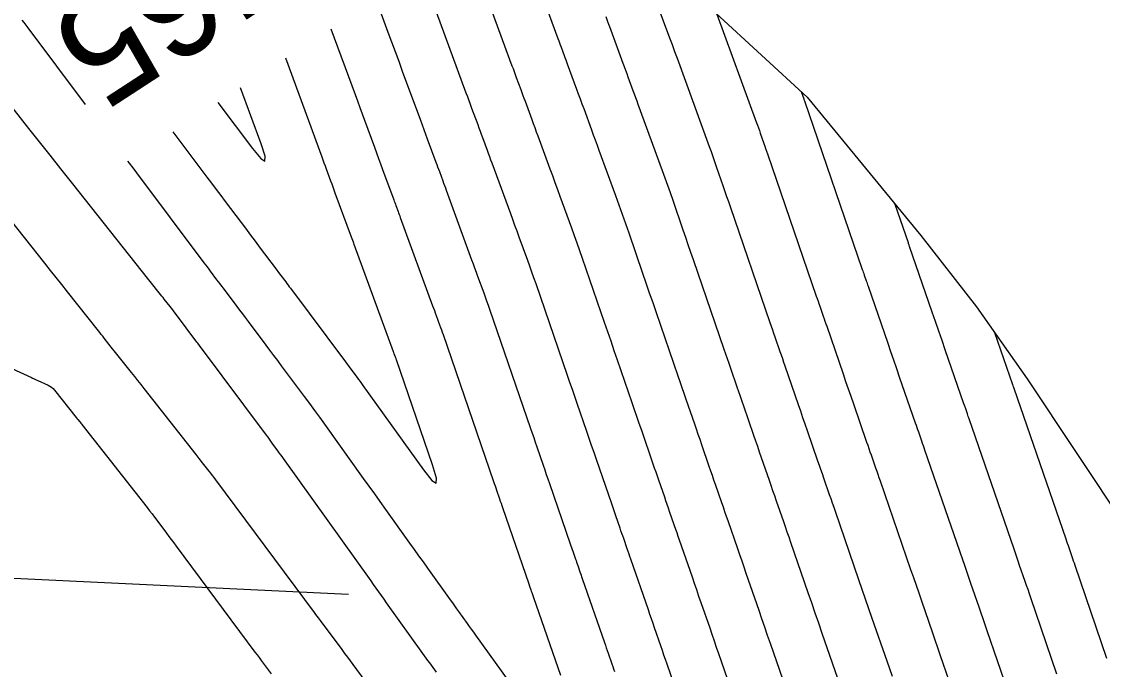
# Model space of a CAD drawing. Extents: x 954385 to 988206, y 1868364 to 1924553.
# Drawn here: x 957338.9 to 957399.2, y 1920614.7 to 1920650.9 of the extents above; entities that cross this region are included whole.
import ezdxf

# ---------------------------------------------------------------- set-up
doc = ezdxf.new("R2010")
doc.units = 0
for name, color, linetype in [('24', 7, 'Continuous'), ('26', 7, 'Continuous'), ('5', 7, 'Continuous'), ('6', 7, 'Continuous'), ('7', 7, 'Continuous'), ('Default', 7, 'Continuous')]:
    doc.layers.add(name, color=color, linetype=linetype)

msp = doc.modelspace()

# ---------------------------------------------------------------- linework, layer by layer
at = {"layer": '24'}
msp.add_lwpolyline([(957377.645, 1920651.393), (957382.738, 1920646.708), (957389.091, 1920638.966), (957392.202, 1920634.979), (957395.037, 1920630.966), (957400.539, 1920622.683), (957404.069, 1920616.857), (957405.292, 1920613.92), (957408.749, 1920604.323), (957414.15, 1920597.586), (957414.838, 1920596.415), (957418.869, 1920587.183), (957421.387, 1920576.968), (957421.499, 1920576.54), (957424.682, 1920570.806), (957426.041, 1920568.13), (957433.269, 1920560.96), (957434.873, 1920559.381), (957439.78, 1920553.328), (957444.249, 1920544.369)], dxfattribs=at)
at = {"layer": '26'}
msp.add_lwpolyline([(957357.131, 1920618.928), (957285.84, 1920622.321), (957291.173, 1920625.07), (957285.84, 1920622.321), (957290.887, 1920619.077)], dxfattribs=at)
at = {"layer": '6'}
for points in [[(957379.78, 1920609.906), (957377.81, 1920615.606), (957377.687, 1920615.962), (957377.564, 1920616.319), (957377.441, 1920616.676), (957377.318, 1920617.033), (957376.826, 1920618.46), (957376.703, 1920618.817), (957376.579, 1920619.174), (957376.456, 1920619.53), (957376.332, 1920619.887), (957375.613, 1920621.96), (957375.544, 1920622.158), (957375.475, 1920622.357), (957375.406, 1920622.557), (957375.337, 1920622.756), (957375.061, 1920623.552), (957374.992, 1920623.751), (957374.923, 1920623.95), (957374.855, 1920624.149), (957374.786, 1920624.348), (957374.457, 1920625.304), (957374.38, 1920625.529), (957374.302, 1920625.755), (957374.224, 1920625.981), (957374.147, 1920626.206), (957373.501, 1920628.079), (957373.367, 1920628.467), (957373.234, 1920628.854), (957373.101, 1920629.242), (957372.967, 1920629.629), (957372.149, 1920632.012), (957371.968, 1920632.538), (957371.788, 1920633.064), (957371.607, 1920633.59), (957371.426, 1920634.116), (957370.197, 1920637.691), (957370.05, 1920638.115), (957369.901, 1920638.539), (957369.75, 1920638.961), (957369.597, 1920639.383), (957368.952, 1920641.147), (957368.812, 1920641.53), (957368.672, 1920641.913), (957368.532, 1920642.296), (957368.392, 1920642.679), (957367.715, 1920644.525), (957367.633, 1920644.751), (957367.55, 1920644.977), (957367.467, 1920645.202), (957367.384, 1920645.428), (957367.007, 1920646.45), (957366.946, 1920646.616), (957366.884, 1920646.781), (957366.823, 1920646.947), (957366.762, 1920647.113), (957366.517, 1920647.776), (957366.456, 1920647.941), (957366.395, 1920648.107), (957366.334, 1920648.273), (957366.273, 1920648.439), (957363.88, 1920654.944)], [(957349.827, 1920646.404), (957351.76, 1920643.828), (957352.222, 1920643.269), (957352.458, 1920643.128), (957352.466, 1920643.402), (957352.249, 1920644.093), (957351.094, 1920647.229)], [(957382.404, 1920647.015), (957382.551, 1920646.613), (957382.558, 1920646.594), (957382.565, 1920646.574), (957382.591, 1920646.498), (957385.827, 1920637.076), (957385.854, 1920636.998), (957385.881, 1920636.919), (957385.908, 1920636.841), (957385.935, 1920636.762), (957386.043, 1920636.449), (957386.07, 1920636.37), (957386.097, 1920636.292), (957386.124, 1920636.213), (957386.151, 1920636.135), (957387.243, 1920632.963), (957387.405, 1920632.492), (957387.567, 1920632.02), (957387.73, 1920631.549), (957387.893, 1920631.078), (957388.785, 1920628.504), (957388.828, 1920628.378), (957388.872, 1920628.253), (957388.915, 1920628.127), (957388.959, 1920628.002), (957389.133, 1920627.5), (957389.176, 1920627.375), (957389.22, 1920627.249), (957389.263, 1920627.124), (957389.307, 1920626.998), (957391.415, 1920620.88), (957391.53, 1920620.55), (957391.644, 1920620.219), (957391.758, 1920619.888), (957391.872, 1920619.558), (957392.329, 1920618.235), (957392.443, 1920617.904), (957392.557, 1920617.574), (957392.671, 1920617.243), (957392.784, 1920616.912), (957393.929, 1920613.559)], [(957335.888, 1920632.64), (957339.42, 1920631.034), (957339.477, 1920631.009), (957339.535, 1920630.983), (957339.677, 1920630.918), (957339.763, 1920630.88), (957340.344, 1920630.618), (957340.446, 1920630.565), (957340.54, 1920630.501), (957340.625, 1920630.426), (957340.702, 1920630.34), (957341.914, 1920628.813), (957341.974, 1920628.738), (957342.003, 1920628.701), (957342.202, 1920628.448), (957342.226, 1920628.417), (957345.878, 1920623.778), (957346.016, 1920623.601), (957346.153, 1920623.423), (957346.289, 1920623.244), (957346.423, 1920623.065), (957346.959, 1920622.344), (957347.093, 1920622.164), (957347.227, 1920621.984), (957347.361, 1920621.804), (957347.495, 1920621.624), (957351.9, 1920615.698), (957352.013, 1920615.546), (957352.126, 1920615.394), (957352.239, 1920615.242), (957352.352, 1920615.09), (957352.804, 1920614.481)]]:
    msp.add_lwpolyline(points, dxfattribs=at)
at = {"layer": '7'}
for points in [[(957382.258, 1920611.666), (957380.699, 1920616.177), (957380.539, 1920616.638), (957380.38, 1920617.099), (957380.221, 1920617.56), (957380.062, 1920618.021), (957379.345, 1920620.101), (957379.226, 1920620.445), (957379.107, 1920620.789), (957378.989, 1920621.132), (957378.869, 1920621.476), (957378.33, 1920623.03), (957378.242, 1920623.283), (957378.154, 1920623.537), (957378.066, 1920623.79), (957377.979, 1920624.043), (957377.627, 1920625.057), (957377.54, 1920625.31), (957377.452, 1920625.564), (957377.365, 1920625.817), (957377.277, 1920626.071), (957376.859, 1920627.288), (957376.76, 1920627.575), (957376.661, 1920627.862), (957376.562, 1920628.15), (957376.463, 1920628.437), (957375.988, 1920629.816), (957375.875, 1920630.141), (957375.763, 1920630.467), (957375.651, 1920630.793), (957375.539, 1920631.118), (957374.325, 1920634.655), (957374.136, 1920635.205), (957373.947, 1920635.755), (957373.758, 1920636.304), (957373.569, 1920636.854), (957372.794, 1920639.109), (957372.613, 1920639.629), (957372.43, 1920640.149), (957372.245, 1920640.668), (957372.057, 1920641.186), (957371.133, 1920643.717), (957371.028, 1920644.004), (957370.923, 1920644.291), (957370.818, 1920644.578), (957370.713, 1920644.865), (957370.282, 1920646.039), (957370.182, 1920646.312), (957370.082, 1920646.586), (957369.981, 1920646.859), (957369.88, 1920647.133), (957369.363, 1920648.537), (957369.319, 1920648.655), (957369.275, 1920648.773), (957369.232, 1920648.891), (957369.188, 1920649.008), (957369.014, 1920649.48), (957368.971, 1920649.598), (957368.927, 1920649.716), (957368.884, 1920649.834), (957368.84, 1920649.952), (957365.718, 1920658.442)], [(957358.29, 1920653.151), (957359.325, 1920650.339), (957359.526, 1920649.794), (957359.726, 1920649.249), (957359.927, 1920648.705), (957360.127, 1920648.16), (957361.137, 1920645.413), (957361.234, 1920645.151), (957361.33, 1920644.89), (957361.426, 1920644.628), (957361.523, 1920644.367), (957362.006, 1920643.059), (957362.054, 1920642.929), (957362.102, 1920642.799), (957362.15, 1920642.669), (957362.198, 1920642.539), (957362.39, 1920642.018), (957362.438, 1920641.888), (957362.486, 1920641.758), (957362.534, 1920641.628), (957362.582, 1920641.498), (957364.003, 1920637.617), (957364.087, 1920637.387), (957364.171, 1920637.157), (957364.255, 1920636.928), (957364.339, 1920636.698), (957364.675, 1920635.778), (957364.759, 1920635.548), (957364.841, 1920635.318), (957364.922, 1920635.087), (957365.002, 1920634.856), (957367.292, 1920628.197), (957367.381, 1920627.94), (957367.469, 1920627.683), (957367.557, 1920627.426), (957367.645, 1920627.169), (957367.998, 1920626.142), (957368.087, 1920625.885), (957368.175, 1920625.628), (957368.263, 1920625.371), (957368.352, 1920625.114), (957369.513, 1920621.745), (957369.549, 1920621.643), (957369.584, 1920621.54), (957369.619, 1920621.438), (957369.654, 1920621.336), (957369.804, 1920620.902), (957369.835, 1920620.812), (957369.866, 1920620.721), (957369.897, 1920620.631), (957369.928, 1920620.541), (957370.053, 1920620.18), (957370.085, 1920620.09), (957370.116, 1920619.999), (957370.147, 1920619.909), (957370.178, 1920619.819), (957371.421, 1920616.239), (957371.472, 1920616.091), (957371.524, 1920615.943), (957371.575, 1920615.795), (957371.626, 1920615.647), (957371.83, 1920615.055), (957371.881, 1920614.907), (957371.932, 1920614.759), (957371.983, 1920614.611)], [(957387.504, 1920614.339), (957387.358, 1920614.763), (957387.212, 1920615.187), (957386.385, 1920617.579), (957386.198, 1920618.119), (957386.012, 1920618.659), (957385.825, 1920619.199), (957385.639, 1920619.739), (957384.326, 1920623.55), (957384.245, 1920623.785), (957384.164, 1920624.019), (957384.082, 1920624.254), (957384.001, 1920624.488), (957383.676, 1920625.426), (957383.594, 1920625.66), (957383.513, 1920625.895), (957383.432, 1920626.129), (957383.35, 1920626.364), (957382.76, 1920628.068), (957382.635, 1920628.43), (957382.51, 1920628.792), (957382.385, 1920629.155), (957382.26, 1920629.517), (957381.518, 1920631.673), (957381.449, 1920631.875), (957381.379, 1920632.077), (957381.31, 1920632.279), (957381.24, 1920632.481), (957380.961, 1920633.289), (957380.892, 1920633.491), (957380.822, 1920633.693), (957380.753, 1920633.895), (957380.683, 1920634.097), (957378.458, 1920640.577), (957378.362, 1920640.856), (957378.266, 1920641.136), (957378.17, 1920641.415), (957378.074, 1920641.695), (957377.689, 1920642.813), (957377.592, 1920643.092), (957377.494, 1920643.371), (957377.395, 1920643.65), (957377.294, 1920643.928), (957375.493, 1920648.857), (957375.458, 1920648.951), (957375.424, 1920649.046), (957375.389, 1920649.141), (957375.354, 1920649.236), (957375.215, 1920649.615), (957375.181, 1920649.71), (957375.146, 1920649.805), (957375.111, 1920649.899), (957375.076, 1920649.994), (957374.074, 1920652.711)], [(957342.432, 1920646.293), (957339.225, 1920650.572), (957339.115, 1920650.717), (957339.006, 1920650.863), (957338.897, 1920651.008)], [(957377.303, 1920608.146), (957374.922, 1920615.034), (957374.835, 1920615.287), (957374.748, 1920615.539), (957374.661, 1920615.791), (957374.574, 1920616.044), (957374.226, 1920617.054), (957374.139, 1920617.306), (957374.052, 1920617.558), (957373.964, 1920617.811), (957373.877, 1920618.063), (957372.896, 1920620.889), (957372.845, 1920621.034), (957372.795, 1920621.178), (957372.745, 1920621.323), (957372.695, 1920621.468), (957372.495, 1920622.046), (957372.445, 1920622.191), (957372.395, 1920622.336), (957372.345, 1920622.48), (957372.295, 1920622.625), (957372.056, 1920623.32), (957371.999, 1920623.484), (957371.943, 1920623.648), (957371.887, 1920623.812), (957371.83, 1920623.976), (957370.974, 1920626.458), (957370.839, 1920626.85), (957370.704, 1920627.241), (957370.57, 1920627.633), (957370.435, 1920628.024), (957369.897, 1920629.59), (957369.763, 1920629.982), (957369.628, 1920630.373), (957369.494, 1920630.765), (957369.359, 1920631.157), (957367.599, 1920636.274), (957367.486, 1920636.601), (957367.371, 1920636.928), (957367.254, 1920637.255), (957367.136, 1920637.581), (957366.66, 1920638.884), (957366.541, 1920639.209), (957366.422, 1920639.535), (957366.303, 1920639.861), (957366.183, 1920640.186), (957365.149, 1920643.011), (957365.083, 1920643.189), (957365.018, 1920643.367), (957364.952, 1920643.545), (957364.887, 1920643.723), (957364.624, 1920644.435), (957364.559, 1920644.612), (957364.493, 1920644.79), (957364.428, 1920644.968), (957364.362, 1920645.146), (957364.02, 1920646.071), (957363.941, 1920646.285), (957363.862, 1920646.499), (957363.784, 1920646.712), (957363.705, 1920646.926), (957362.043, 1920651.446)], [(957384.735, 1920613.426), (957383.587, 1920616.748), (957383.391, 1920617.314), (957383.196, 1920617.879), (957383.001, 1920618.445), (957382.806, 1920619.01), (957381.835, 1920621.826), (957381.735, 1920622.115), (957381.636, 1920622.404), (957381.536, 1920622.693), (957381.435, 1920622.982), (957381.034, 1920624.138), (957380.934, 1920624.427), (957380.834, 1920624.716), (957380.733, 1920625.005), (957380.633, 1920625.294), (957380.194, 1920626.562), (957380.087, 1920626.87), (957379.981, 1920627.178), (957379.875, 1920627.486), (957379.769, 1920627.794), (957379.202, 1920629.442), (957379.111, 1920629.706), (957379.02, 1920629.97), (957378.929, 1920630.233), (957378.838, 1920630.497), (957378.475, 1920631.552), (957378.384, 1920631.816), (957378.293, 1920632.08), (957378.202, 1920632.344), (957378.111, 1920632.608), (957376.391, 1920637.616), (957376.249, 1920638.031), (957376.106, 1920638.445), (957375.964, 1920638.86), (957375.821, 1920639.274), (957375.251, 1920640.932), (957375.108, 1920641.347), (957374.962, 1920641.76), (957374.815, 1920642.173), (957374.665, 1920642.585), (957373.313, 1920646.287), (957373.243, 1920646.478), (957373.173, 1920646.668), (957373.103, 1920646.859), (957373.033, 1920647.05), (957372.754, 1920647.814), (957372.684, 1920648.004), (957372.614, 1920648.195), (957372.544, 1920648.386), (957372.473, 1920648.577), (957371.718, 1920650.624), (957371.667, 1920650.764), (957371.615, 1920650.904), (957371.511, 1920651.184)], [(957377.706, 1920651.337), (957379.923, 1920645.27), (957379.975, 1920645.126), (957380.026, 1920644.982), (957380.077, 1920644.838), (957380.127, 1920644.694), (957380.326, 1920644.116), (957380.376, 1920643.971), (957380.425, 1920643.826), (957380.475, 1920643.682), (957380.525, 1920643.537), (957383.255, 1920635.587), (957383.303, 1920635.446), (957383.352, 1920635.306), (957383.4, 1920635.166), (957383.448, 1920635.026), (957383.642, 1920634.465), (957383.69, 1920634.325), (957383.738, 1920634.184), (957383.787, 1920634.044), (957383.835, 1920633.904), (957384.751, 1920631.24), (957384.895, 1920630.823), (957385.039, 1920630.406), (957385.182, 1920629.99), (957385.327, 1920629.573), (957386.068, 1920627.434), (957386.13, 1920627.254), (957386.192, 1920627.074), (957386.255, 1920626.894), (957386.317, 1920626.714), (957386.567, 1920625.994), (957386.629, 1920625.814), (957386.692, 1920625.634), (957386.754, 1920625.454), (957386.816, 1920625.274), (957388.527, 1920620.31), (957388.678, 1920619.874), (957388.828, 1920619.439), (957388.978, 1920619.004), (957389.128, 1920618.568), (957389.73, 1920616.827), (957389.881, 1920616.392), (957390.03, 1920615.956), (957390.18, 1920615.521), (957390.329, 1920615.085), (957391.158, 1920612.658)], [(957356.136, 1920650.512), (957357.487, 1920646.842), (957357.618, 1920646.486), (957357.749, 1920646.13), (957357.88, 1920645.774), (957358.011, 1920645.418), (957358.57, 1920643.9), (957358.684, 1920643.59), (957358.797, 1920643.281), (957358.911, 1920642.972), (957359.026, 1920642.663), (957359.65, 1920640.973), (957359.681, 1920640.89), (957359.711, 1920640.808), (957359.741, 1920640.725), (957359.772, 1920640.643), (957359.893, 1920640.313), (957359.924, 1920640.231), (957359.954, 1920640.149), (957359.984, 1920640.066), (957360.015, 1920639.984), (957361.823, 1920635.048), (957361.872, 1920634.914), (957361.921, 1920634.78), (957361.97, 1920634.646), (957362.019, 1920634.512), (957362.215, 1920633.976), (957362.263, 1920633.842), (957362.311, 1920633.708), (957362.358, 1920633.573), (957362.405, 1920633.438), (957365.226, 1920625.237), (957365.268, 1920625.115), (957365.31, 1920624.992), (957365.352, 1920624.87), (957365.393, 1920624.748), (957365.561, 1920624.259), (957365.603, 1920624.137), (957365.645, 1920624.015), (957365.687, 1920623.893), (957365.729, 1920623.771), (957367.197, 1920619.514), (957367.239, 1920619.392), (957367.312, 1920619.179), (957367.337, 1920619.107), (957367.362, 1920619.036), (957367.424, 1920618.856), (957367.461, 1920618.748), (957368.965, 1920614.415)], [(957362.033, 1920614.582), (957361.658, 1920615.102), (957361.564, 1920615.232), (957361.47, 1920615.363), (957361.377, 1920615.493), (957361.283, 1920615.623), (957359.254, 1920618.459), (957359.108, 1920618.662), (957358.963, 1920618.865), (957358.672, 1920619.272), (957358.527, 1920619.475), (957358.381, 1920619.678), (957353.491, 1920626.51), (957353.413, 1920626.619), (957353.335, 1920626.728), (957353.257, 1920626.836), (957353.179, 1920626.945), (957352.867, 1920627.38), (957352.789, 1920627.489), (957352.71, 1920627.597), (957352.631, 1920627.705), (957352.551, 1920627.812), (957348.807, 1920632.82), (957348.708, 1920632.952), (957348.672, 1920633.001), (957348.659, 1920633.017), (957347.458, 1920634.614), (957347.383, 1920634.713), (957347.308, 1920634.812), (957347.231, 1920634.91), (957347.155, 1920635.007), (957346.835, 1920635.41), (957346.763, 1920635.501), (957346.691, 1920635.591), (957346.619, 1920635.682), (957346.548, 1920635.772), (957346.117, 1920636.316), (957345.973, 1920636.497), (957341.652, 1920641.953), (957341.058, 1920642.703), (957340.464, 1920643.454), (957339.87, 1920644.204), (957339.276, 1920644.955), (957335.78, 1920649.372)], [(957347.315, 1920644.768), (957349.218, 1920642.232), (957349.474, 1920641.891), (957349.73, 1920641.55), (957349.986, 1920641.209), (957350.242, 1920640.868), (957351.418, 1920639.301), (957351.598, 1920639.061), (957351.778, 1920638.822), (957351.957, 1920638.583), (957352.137, 1920638.343), (957353.084, 1920637.084), (957353.216, 1920636.907), (957353.349, 1920636.731), (957353.614, 1920636.379), (957353.68, 1920636.291), (957353.746, 1920636.203), (957353.812, 1920636.114), (957353.878, 1920636.026), (957356.959, 1920631.907), (957357.203, 1920631.58), (957357.61, 1920631.036), (957357.691, 1920630.927), (957357.771, 1920630.818), (957357.851, 1920630.708), (957357.931, 1920630.598), (957361.305, 1920625.886), (957361.779, 1920625.287), (957362.024, 1920625.131), (957362.039, 1920625.421), (957361.825, 1920626.155), (957359.808, 1920632.021), (957359.795, 1920632.059), (957359.781, 1920632.097), (957359.768, 1920632.135), (957359.754, 1920632.174), (957359.684, 1920632.364), (957359.656, 1920632.44), (957359.643, 1920632.478), (957357.448, 1920638.47), (957357.422, 1920638.539), (957357.397, 1920638.609), (957357.333, 1920638.782), (957357.294, 1920638.886), (957356.388, 1920641.338), (957356.327, 1920641.505), (957356.265, 1920641.672), (957356.203, 1920641.84), (957356.142, 1920642.007), (957355.896, 1920642.676), (957355.834, 1920642.843), (957355.773, 1920643.011), (957355.711, 1920643.178), (957355.649, 1920643.345), (957353.615, 1920648.87)], [(957366.096, 1920614.068), (957364.235, 1920616.649), (957364.117, 1920616.813), (957363.999, 1920616.977), (957363.882, 1920617.141), (957363.764, 1920617.305), (957363.295, 1920617.961), (957363.177, 1920618.125), (957363.06, 1920618.289), (957362.943, 1920618.453), (957362.825, 1920618.617), (957361.557, 1920620.389), (957361.307, 1920620.739), (957361.056, 1920621.088), (957360.806, 1920621.438), (957360.555, 1920621.788), (957359.204, 1920623.676), (957358.896, 1920624.107), (957358.587, 1920624.538), (957358.278, 1920624.969), (957357.97, 1920625.4), (957355.799, 1920628.431), (957355.519, 1920628.819), (957355.238, 1920629.205), (957354.955, 1920629.59), (957354.669, 1920629.974), (957353.386, 1920631.69), (957353.169, 1920631.981), (957352.952, 1920632.271), (957352.735, 1920632.561), (957352.518, 1920632.852), (957351.529, 1920634.174), (957351.372, 1920634.384), (957351.215, 1920634.593), (957351.058, 1920634.803), (957350.9, 1920635.012), (957350.133, 1920636.033), (957350.044, 1920636.151), (957349.955, 1920636.269), (957349.867, 1920636.387), (957349.778, 1920636.505), (957349.423, 1920636.977), (957349.334, 1920637.095), (957349.245, 1920637.214), (957349.157, 1920637.332), (957349.068, 1920637.45), (957345.299, 1920642.472), (957345.093, 1920642.746), (957344.887, 1920643.02), (957344.803, 1920643.133)], [(957358.265, 1920613.825), (957357.387, 1920615.006), (957357.233, 1920615.215), (957357.078, 1920615.423), (957356.923, 1920615.631), (957356.768, 1920615.84), (957355.555, 1920617.472), (957355.445, 1920617.62), (957355.308, 1920617.805), (957355.225, 1920617.916), (957349.707, 1920625.333), (957349.618, 1920625.452), (957349.527, 1920625.571), (957349.436, 1920625.689), (957349.344, 1920625.807), (957348.975, 1920626.276), (957348.79, 1920626.511), (957348.606, 1920626.745), (957345.707, 1920630.427), (957345.533, 1920630.649), (957345.358, 1920630.87), (957345.183, 1920631.091), (957345.007, 1920631.313), (957344.114, 1920632.438), (957343.874, 1920632.74), (957343.474, 1920633.244), (957343.394, 1920633.345), (957343.314, 1920633.445), (957343.234, 1920633.546), (957343.154, 1920633.647), (957341.427, 1920635.829), (957341.113, 1920636.226), (957340.798, 1920636.623), (957340.484, 1920637.021), (957340.169, 1920637.418), (957337.885, 1920640.303)], [(957396.7, 1920614.461), (957395.239, 1920618.739), (957395.161, 1920618.965), (957395.084, 1920619.191), (957395.006, 1920619.417), (957394.928, 1920619.643), (957394.616, 1920620.547), (957394.538, 1920620.773), (957394.46, 1920620.999), (957394.382, 1920621.225), (957394.304, 1920621.451), (957391.797, 1920628.723), (957391.772, 1920628.794), (957391.748, 1920628.865), (957391.723, 1920628.936), (957391.699, 1920629.006), (957391.6, 1920629.29), (957391.551, 1920629.432), (957391.502, 1920629.574), (957390.459, 1920632.584), (957390.278, 1920633.109), (957390.096, 1920633.635), (957389.915, 1920634.16), (957389.734, 1920634.686), (957388.468, 1920638.366), (957388.445, 1920638.432), (957388.411, 1920638.532), (957388.399, 1920638.565), (957387.664, 1920640.704)], [(957393.214, 1920633.547), (957394.219, 1920630.644), (957394.242, 1920630.578), (957394.27, 1920630.496), (957394.287, 1920630.447), (957397.192, 1920622.022), (957397.234, 1920621.9), (957397.275, 1920621.779), (957397.317, 1920621.658), (957397.359, 1920621.536), (957397.527, 1920621.051), (957397.569, 1920620.93), (957397.611, 1920620.808), (957397.652, 1920620.687), (957397.694, 1920620.566), (957399.472, 1920615.362)]]:
    msp.add_lwpolyline(points, dxfattribs=at)
at = {"layer": 'Default'}
msp.add_arc((966995.782, 1926764.927), 11459.156, 211.4606918, 214.0750737, dxfattribs=at)

# ---------------------------------------------------------------- texts
at = {"layer": '5'}
msp.add_text('565', height=6, rotation=213.06631, dxfattribs=at).set_placement((957351.345, 1920658.132))

doc.saveas('drawing.dxf')
